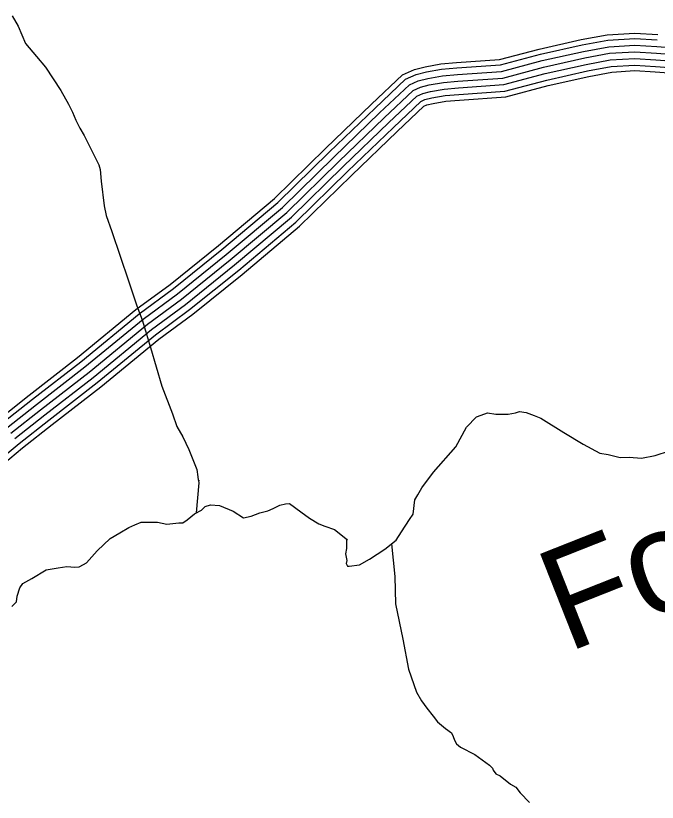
# Model space of a CAD drawing. Extents: x 1551132 to 1791609, y 378168 to 563823.
# Drawn here: x 1661994 to 1664983, y 408888 to 412550 of the extents above; entities that cross this region are included whole.
import ezdxf

# ---------------------------------------------------------------- set-up
doc = ezdxf.new("R2010")
doc.units = 0
for name, color, linetype in [('DESIGN - DRAINAGE - Bridges and Cross Drains Size Text', 7, 'Continuous'), ('DESIGN - TRANSPORTATION - Text', 7, 'Continuous'), ('SURVEY - CONTOURS - Index with Text', 7, 'Continuous')]:
    doc.layers.add(name, color=color, linetype=linetype)

msp = doc.modelspace()

# ---------------------------------------------------------------- linework, layer by layer
at = {"layer": 'DESIGN - TRANSPORTATION - Text'}
for points in [[(1661977.905, 412550.24), (1662005.588, 412501.963), (1662039.062, 412421.595), (1662090.661, 412361.135), (1662132.335, 412310.758), (1662203.616, 412202.072), (1662239.19, 412137.721), (1662258.957, 412101.52), (1662274.706, 412063.344), (1662292.472, 412027.159), (1662312.247, 411992.967), (1662345.804, 411926.623), (1662381.345, 411856.255), (1662387.203, 411834.179), (1662392.845, 411780.053), (1662406.095, 411665.767), (1662415.794, 411619.624), (1662441.31, 411545.322), (1662519.808, 411316.399), (1662559.041, 411199.929), (1662582.607, 411133.653), (1662598.281, 411083.46), (1662621.764, 411005.166), (1662674.579, 410824.503), (1662723.737, 410695.941), (1662745.353, 410637.698), (1662773.035, 410589.422), (1662800.651, 410531.129), (1662816.393, 410490.953), (1662838.034, 410436.71), (1662841.809, 410402.634), (1662843.717, 410388.592)], [(1663534.442, 410113.935), (1663534.209, 410069.767), (1663530.109, 410043.75), (1663535.992, 410013.69), (1663533.942, 409999.682), (1663539.892, 409987.648), (1663547.892, 409987.615), (1663595.899, 409993.407), (1663641.99, 410019.232), (1663714.163, 410066.975), (1663766.312, 410108.793), (1663790.453, 410146.727), (1663828.669, 410204.629), (1663844.76, 410228.588), (1663853.018, 410296.631), (1663867.101, 410318.59), (1663885.226, 410352.55), (1663939.491, 410424.393), (1664043.922, 410542.071), (1664094.271, 410633.957), (1664140.445, 410681.808), (1664162.47, 410689.725), (1664192.511, 410701.601), (1664230.476, 410695.434), (1664266.467, 410695.275), (1664288.467, 410695.175), (1664322.474, 410701.034), (1664340.499, 410706.967), (1664372.473, 410702.817), (1664408.414, 410688.642), (1664440.355, 410676.492), (1664548.077, 410609.948), (1664637.842, 410555.489), (1664715.665, 410513.104), (1664753.631, 410506.929), (1664809.563, 410492.67), (1664851.562, 410494.487), (1664909.527, 410490.229), (1664973.559, 410501.962), (1665039.632, 410523.696)], [(1662843.717, 410388.592), (1662849.675, 410382.541), (1662845.692, 410384.575), (1662847.625, 410374.541), (1662835.125, 410235.179)], [(1661975.329, 409799.776), (1661997.411, 409821.701), (1662001.511, 409847.71), (1662013.653, 409885.703), (1662027.727, 409905.662), (1662069.81, 409929.504), (1662135.95, 409969.264), (1662191.974, 409979.03), (1662231.989, 409984.856), (1662269.972, 409982.689), (1662289.971, 409984.606), (1662310.004, 409994.531), (1662324.037, 410002.481), (1662374.236, 410058.324), (1662434.451, 410116.126), (1662478.542, 410141.96), (1662520.633, 410167.802), (1662548.665, 410179.694), (1662578.706, 410191.578), (1662654.688, 410191.245), (1662698.645, 410183.044), (1662754.661, 410188.803), (1662772.652, 410188.728), (1662792.701, 410202.653), (1662826.801, 410230.537), (1662858.866, 410248.421), (1662876.924, 410264.355), (1662900.949, 410272.264), (1662942.931, 410270.072), (1663006.813, 410243.763), (1663054.679, 410211.52), (1663090.703, 410219.371), (1663130.752, 410235.213), (1663168.784, 410245.063), (1663192.817, 410254.963), (1663224.866, 410270.847), (1663250.891, 410276.739), (1663268.89, 410278.664), (1663322.731, 410240.38), (1663362.605, 410210.171), (1663406.495, 410183.953), (1663434.445, 410173.82), (1663478.377, 410157.611), (1663539.167, 410110.251)], [(1663744.696, 410091.459), (1663760.745, 409939.372), (1663763.903, 409811.144), (1663796.828, 409646.639), (1663823.919, 409508.219), (1663861.209, 409399.783), (1663884.942, 409359.548), (1663908.716, 409325.323), (1663938.482, 409289.055), (1663958.307, 409262.871), (1663996.089, 409230.553), (1664023.964, 409210.32), (1664031.855, 409194.236), (1664037.738, 409176.169), (1664047.63, 409160.077), (1664065.521, 409143.918), (1664133.294, 409109.384), (1664200.976, 409060.824), (1664214.884, 409046.707), (1664218.817, 409036.657), (1664230.709, 409020.548), (1664250.642, 409010.389), (1664298.39, 408971.988), (1664324.298, 408957.788), (1664344.123, 408931.604), (1664387.83, 408887.22)]]:
    msp.add_lwpolyline(points, dxfattribs=at)
at = {"layer": 'SURVEY - CONTOURS - Index with Text'}
for points in [[(1661916.772, 410673.64), (1662056.627, 410783.827), (1662281.364, 410958.34), (1662553.941, 411181.879), (1662713.212, 411299.432), (1662938.59, 411480.795), (1663199.068, 411698.985), (1663436.746, 411931.999), (1663650.899, 412137.738), (1663796.404, 412275.167), (1663851.053, 412300.492), (1663902.16, 412312.951), (1663975.033, 412325.76), (1664047.631, 412331.735), (1664248.26, 412345.969), (1664432.606, 412395.262), (1664628.401, 412438.93), (1664749.44, 412461.547), (1664878.52, 412469.522), (1664984.535, 412462.514)], [(1661932.28, 410654.39), (1662071.852, 410764.351), (1662296.78, 410939.022), (1662569.124, 411162.362), (1662728.303, 411279.848), (1662954.273, 411461.695), (1663215.684, 411680.659), (1663453.962, 411914.257), (1663667.949, 412119.838), (1663810.445, 412254.433), (1663859.252, 412277.05), (1663907.226, 412288.75), (1663978.191, 412301.218), (1664049.523, 412307.084), (1664252.368, 412321.477), (1664438.497, 412371.253), (1664633.368, 412414.713), (1664752.482, 412436.971), (1664878.47, 412444.755), (1664982.801, 412437.863)], [(1661951.73, 410630.247), (1662090.951, 410739.934), (1662316.113, 410914.789), (1662588.173, 411137.895), (1662747.228, 411255.289), (1662973.939, 411437.728), (1663236.517, 411657.667), (1663475.545, 411892.015), (1663689.323, 412097.395), (1663828.062, 412228.424), (1663869.544, 412247.649), (1663913.593, 412258.391), (1663982.158, 412270.433), (1664051.89, 412276.175), (1664257.51, 412290.767), (1664445.872, 412341.135), (1664639.584, 412384.337), (1664756.298, 412406.146), (1664878.404, 412413.696), (1664980.626, 412406.937), (1665126.065, 412396.087)], [(1661971.179, 410606.105), (1662110.051, 410715.516), (1662335.454, 410890.555), (1662607.215, 411113.419), (1662766.161, 411230.73), (1662993.614, 411413.769), (1663257.35, 411634.683), (1663497.136, 411869.764), (1663710.706, 412074.945), (1663845.678, 412202.423), (1663879.827, 412218.249), (1663919.951, 412228.032), (1663986.116, 412239.658), (1664054.256, 412245.266), (1664262.66, 412260.05), (1664453.255, 412311.018), (1664645.809, 412353.961), (1664760.115, 412375.32), (1664878.337, 412382.628), (1664978.451, 412376.012), (1665124.606, 412365.111)], [(1661971.179, 410606.105), (1662110.051, 410715.516), (1662335.454, 410890.555), (1662607.215, 411113.419), (1662766.161, 411230.73), (1662993.614, 411413.769), (1663257.35, 411634.683), (1663497.136, 411869.764), (1663710.706, 412074.945), (1663845.678, 412202.423), (1663879.827, 412218.249), (1663919.951, 412228.032), (1663986.116, 412239.658), (1664054.256, 412245.266), (1664262.66, 412260.05), (1664453.255, 412311.018), (1664645.809, 412353.961), (1664760.115, 412375.32), (1664878.337, 412382.628), (1664978.451, 412376.012), (1665124.606, 412365.111)], [(1661990.629, 410581.963), (1662129.15, 410691.099), (1662354.795, 410866.321), (1662626.256, 411088.943), (1662785.094, 411206.171), (1663013.288, 411389.81), (1663278.182, 411611.699), (1663518.727, 411847.514), (1663732.089, 412052.494), (1663863.294, 412176.423), (1663890.11, 412188.848), (1663926.309, 412197.673), (1663990.074, 412208.882), (1664056.623, 412214.357), (1664267.81, 412229.332), (1664460.638, 412280.901), (1664652.034, 412323.585), (1664763.931, 412344.494), (1664878.27, 412351.561), (1664976.276, 412345.086), (1665123.148, 412334.136)], [(1661889.264, 410458.293), (1662010.078, 410557.821), (1662148.25, 410666.682), (1662374.128, 410842.087), (1662645.305, 411064.476), (1662804.018, 411181.612), (1663032.955, 411365.842), (1663299.015, 411588.707), (1663540.31, 411825.271), (1663753.463, 412030.052), (1663880.91, 412150.413), (1663900.401, 412159.447), (1663932.676, 412167.314), (1663994.041, 412178.098), (1664058.989, 412183.448), (1664272.951, 412198.623), (1664468.013, 412250.783), (1664658.25, 412293.209), (1664767.748, 412313.668), (1664878.204, 412320.502), (1664974.101, 412314.16), (1665121.698, 412303.151)], [(1661905.389, 410438.259), (1662026.211, 410537.795), (1662164.091, 410646.423), (1662390.169, 410821.986), (1662661.105, 411044.167), (1662819.726, 411161.237), (1663049.279, 411345.967), (1663316.306, 411569.64), (1663558.226, 411806.813), (1663771.204, 412011.426), (1663895.518, 412128.838), (1663908.935, 412135.055), (1663937.951, 412142.13), (1663997.324, 412152.564), (1664060.956, 412157.805), (1664277.226, 412173.148), (1664474.138, 412225.799), (1664663.417, 412268.017), (1664770.914, 412288.101), (1664878.154, 412294.734), (1664972.301, 412288.509), (1665120.49, 412277.459)]]:
    msp.add_lwpolyline(points, dxfattribs=at)

# ---------------------------------------------------------------- texts
at = {"layer": 'DESIGN - DRAINAGE - Bridges and Cross Drains Size Text'}
msp.add_text('Fountain', height=474.9922, rotation=21.569106, dxfattribs=at).set_placement((1664563.185, 409583.285))

doc.saveas('drawing.dxf')
